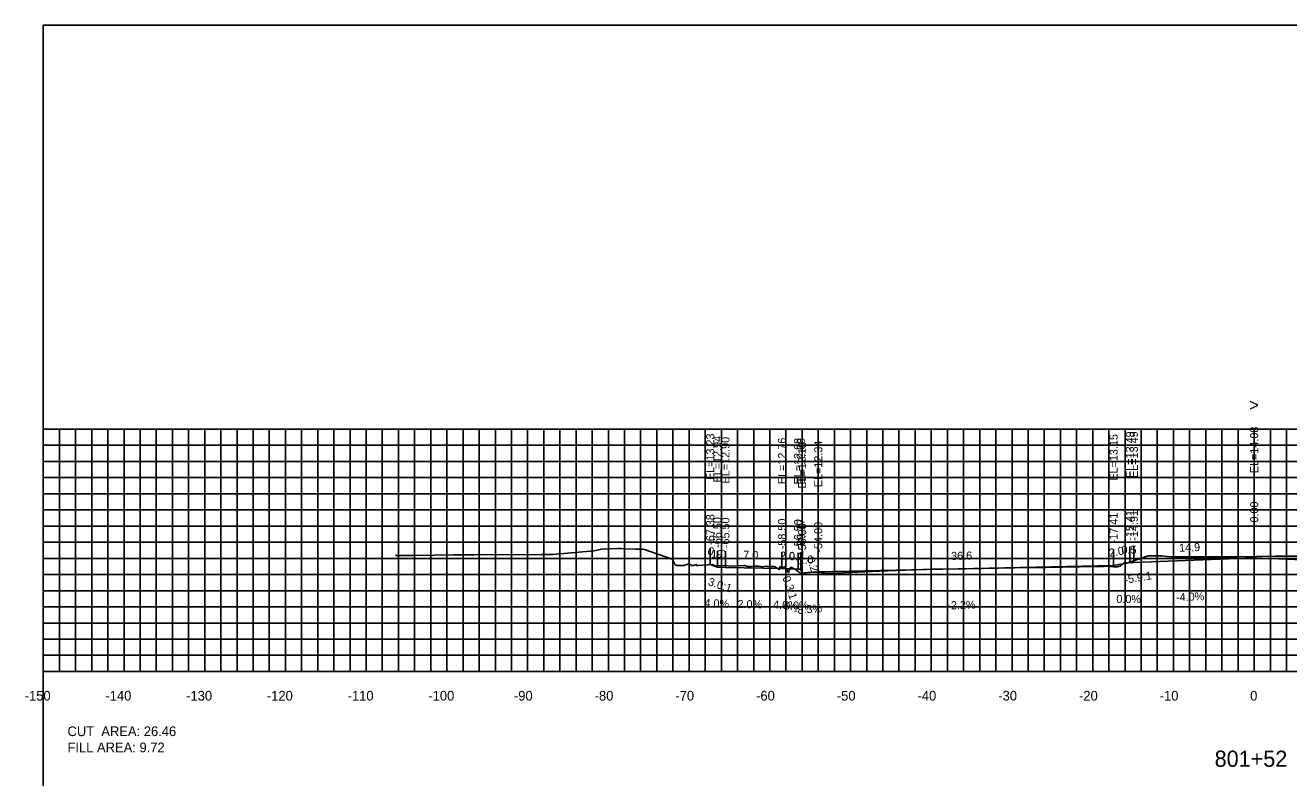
# Model space of a CAD drawing. Extents: x 1797419 to 1809236, y 248759 to 251512.
# Drawn here: x 1802138.8 to 1802295.3, y 250514.1 to 250607.3 of the extents above; entities that cross this region are included whole.
import ezdxf

# ---------------------------------------------------------------- set-up
doc = ezdxf.new("R2010")
doc.units = 0
for name, color, linetype in [('1', 7, 'Continuous'), ('10', 7, 'Continuous'), ('3', 7, 'Continuous'), ('4', 7, 'Continuous'), ('60', 7, 'Continuous'), ('ANNO-TXT', 7, 'Continuous'), ('CL-CNST', 7, 'Continuous'), ('Level 62', 7, 'Continuous'), ('M-ROADS', 7, 'Continuous')]:
    doc.layers.add(name, color=color, linetype=linetype)

msp = doc.modelspace()

# ---------------------------------------------------------------- linework, layer by layer
for p, q in [((1802291, 250541.34), (1802291, 250543.34)), ((1802223.62, 250540.49), (1802223.62, 250542.49)), ((1802224.5, 250540.19), (1802224.5, 250542.19)), ((1802225.5, 250540.15), (1802225.5, 250542.15)), ((1802232.5, 250540.01), (1802232.5, 250542.01)), ((1802234.5, 250539.93), (1802234.5, 250541.93)), ((1802234.83, 250539.93), (1802234.83, 250541.93)), ((1802235, 250539.43), (1802235, 250541.43)), ((1802237, 250539.6), (1802237, 250541.6)), ((1802273.59, 250540.4), (1802273.59, 250542.4)), ((1802275.59, 250540.74), (1802275.59, 250542.74)), ((1802276.09, 250540.74), (1802276.09, 250542.74))]:
    msp.add_line(p, q)
msp.add_lwpolyline([(1802141, 250417.26), (1802441, 250417.26), (1802441, 250607.26), (1802141, 250607.26)], close=True)
at = {"layer": '60'}
for p, q in [((1802140.94, 250557.26), (1802141, 250557.26)), ((1802141, 250527.26), (1802141, 250557.26)), ((1802140.94, 250547.26), (1802141, 250547.26)), ((1802140.94, 250537.26), (1802141, 250537.26)), ((1802140.94, 250527.26), (1802141, 250527.26)), ((1802141, 250527.26), (1802441, 250527.26)), ((1802141, 250527.2), (1802141, 250527.26)), ((1802151, 250527.2), (1802151, 250527.26)), ((1802161, 250527.2), (1802161, 250527.26)), ((1802171, 250527.2), (1802171, 250527.26)), ((1802181, 250527.2), (1802181, 250527.26)), ((1802191, 250527.2), (1802191, 250527.26)), ((1802201, 250527.2), (1802201, 250527.26)), ((1802211, 250527.2), (1802211, 250527.26)), ((1802221, 250527.2), (1802221, 250527.26)), ((1802231, 250527.2), (1802231, 250527.26)), ((1802241, 250527.2), (1802241, 250527.26)), ((1802251, 250527.2), (1802251, 250527.26)), ((1802261, 250527.2), (1802261, 250527.26)), ((1802271, 250527.2), (1802271, 250527.26)), ((1802281, 250527.2), (1802281, 250527.26)), ((1802291, 250527.2), (1802291, 250527.26))]:
    msp.add_line(p, q, dxfattribs=at)
at = {"layer": 'CL-CNST'}
msp.add_lwpolyline([(1802223.62, 250540.49), (1802224.5, 250540.19), (1802225.5, 250540.15), (1802232.5, 250540.01), (1802234.5, 250539.93), (1802234.83, 250539.93), (1802235, 250539.43), (1802237, 250539.6), (1802273.59, 250540.4), (1802275.59, 250540.74), (1802276.09, 250540.74), (1802291, 250541.34), (1802305.04, 250540.76), (1802305.54, 250540.76), (1802307.54, 250540.42), (1802357, 250539.33), (1802359, 250539.17), (1802359.17, 250539.67), (1802359.5, 250539.67), (1802361.5, 250539.75), (1802366.5, 250539.85), (1802367.5, 250539.89), (1802369.21, 250540.46)], dxfattribs=at)
at = {"layer": 'Level 62'}
for p, q in [((1802141, 250557.26), (1802441, 250557.26)), ((1802141, 250527.26), (1802141, 250557.26)), ((1802143, 250527.26), (1802143, 250557.26)), ((1802145, 250527.26), (1802145, 250557.26)), ((1802147, 250527.26), (1802147, 250557.26)), ((1802149, 250527.26), (1802149, 250557.26)), ((1802151, 250527.26), (1802151, 250557.26)), ((1802153, 250527.26), (1802153, 250557.26)), ((1802155, 250527.26), (1802155, 250557.26)), ((1802157, 250527.26), (1802157, 250557.26)), ((1802159, 250527.26), (1802159, 250557.26)), ((1802161, 250527.26), (1802161, 250557.26)), ((1802163, 250527.26), (1802163, 250557.26)), ((1802165, 250527.26), (1802165, 250557.26)), ((1802167, 250527.26), (1802167, 250557.26)), ((1802169, 250527.26), (1802169, 250557.26)), ((1802171, 250527.26), (1802171, 250557.26)), ((1802173, 250527.26), (1802173, 250557.26)), ((1802175, 250527.26), (1802175, 250557.26)), ((1802177, 250527.26), (1802177, 250557.26)), ((1802179, 250527.26), (1802179, 250557.26)), ((1802181, 250527.26), (1802181, 250557.26)), ((1802183, 250527.26), (1802183, 250557.26)), ((1802185, 250527.26), (1802185, 250557.26)), ((1802187, 250527.26), (1802187, 250557.26)), ((1802189, 250527.26), (1802189, 250557.26)), ((1802191, 250527.26), (1802191, 250557.26)), ((1802193, 250527.26), (1802193, 250557.26)), ((1802195, 250527.26), (1802195, 250557.26)), ((1802197, 250527.26), (1802197, 250557.26)), ((1802199, 250527.26), (1802199, 250557.26)), ((1802201, 250527.26), (1802201, 250557.26)), ((1802203, 250527.26), (1802203, 250557.26)), ((1802205, 250527.26), (1802205, 250557.26)), ((1802207, 250527.26), (1802207, 250557.26)), ((1802209, 250527.26), (1802209, 250557.26)), ((1802211, 250527.26), (1802211, 250557.26)), ((1802213, 250527.26), (1802213, 250557.26)), ((1802215, 250527.26), (1802215, 250557.26)), ((1802217, 250527.26), (1802217, 250557.26)), ((1802219, 250527.26), (1802219, 250557.26)), ((1802221, 250527.26), (1802221, 250557.26)), ((1802223, 250527.26), (1802223, 250557.26)), ((1802225, 250527.26), (1802225, 250557.26)), ((1802227, 250527.26), (1802227, 250557.26)), ((1802229, 250527.26), (1802229, 250557.26)), ((1802231, 250527.26), (1802231, 250557.26)), ((1802233, 250527.26), (1802233, 250557.26)), ((1802235, 250527.26), (1802235, 250557.26)), ((1802237, 250527.26), (1802237, 250557.26)), ((1802239, 250527.26), (1802239, 250557.26)), ((1802241, 250527.26), (1802241, 250557.26)), ((1802243, 250527.26), (1802243, 250557.26)), ((1802245, 250527.26), (1802245, 250557.26)), ((1802247, 250527.26), (1802247, 250557.26)), ((1802249, 250527.26), (1802249, 250557.26)), ((1802251, 250527.26), (1802251, 250557.26)), ((1802253, 250527.26), (1802253, 250557.26)), ((1802255, 250527.26), (1802255, 250557.26)), ((1802257, 250527.26), (1802257, 250557.26)), ((1802259, 250527.26), (1802259, 250557.26)), ((1802261, 250527.26), (1802261, 250557.26)), ((1802263, 250527.26), (1802263, 250557.26)), ((1802265, 250527.26), (1802265, 250557.26)), ((1802267, 250527.26), (1802267, 250557.26)), ((1802269, 250527.26), (1802269, 250557.26)), ((1802271, 250527.26), (1802271, 250557.26)), ((1802273, 250527.26), (1802273, 250557.26)), ((1802275, 250527.26), (1802275, 250557.26)), ((1802277, 250527.26), (1802277, 250557.26)), ((1802279, 250527.26), (1802279, 250557.26)), ((1802281, 250527.26), (1802281, 250557.26)), ((1802283, 250527.26), (1802283, 250557.26)), ((1802285, 250527.26), (1802285, 250557.26)), ((1802287, 250527.26), (1802287, 250557.26)), ((1802289, 250527.26), (1802289, 250557.26)), ((1802291, 250527.26), (1802291, 250557.26)), ((1802293, 250527.26), (1802293, 250557.26)), ((1802295, 250527.26), (1802295, 250557.26)), ((1802141, 250555.26), (1802441, 250555.26)), ((1802141, 250553.26), (1802441, 250553.26)), ((1802141, 250551.26), (1802441, 250551.26)), ((1802141, 250549.26), (1802441, 250549.26)), ((1802141, 250547.26), (1802441, 250547.26)), ((1802141, 250545.26), (1802441, 250545.26)), ((1802141, 250543.26), (1802441, 250543.26)), ((1802141, 250541.26), (1802441, 250541.26)), ((1802141, 250539.26), (1802441, 250539.26)), ((1802141, 250537.26), (1802441, 250537.26)), ((1802141, 250535.26), (1802441, 250535.26)), ((1802141, 250533.26), (1802441, 250533.26)), ((1802141, 250531.26), (1802441, 250531.26)), ((1802141, 250529.26), (1802441, 250529.26)), ((1802141, 250527.26), (1802441, 250527.26))]:
    msp.add_line(p, q, dxfattribs=at)
at = {"layer": 'M-ROADS'}
msp.add_lwpolyline([(1802184.62, 250541.6), (1802186.92, 250541.6), (1802189.42, 250541.65), (1802191.86, 250541.69), (1802193.87, 250541.69), (1802194.33, 250541.69), (1802202.72, 250541.73), (1802204.14, 250541.74), (1802209.21, 250542.2), (1802210.19, 250542.42), (1802212.15, 250542.47), (1802212.53, 250542.47), (1802213.07, 250542.46), (1802214.35, 250542.39), (1802215.26, 250542.41), (1802215.47, 250542.35), (1802218.92, 250541.16), (1802219.21, 250540.64), (1802219.29, 250540.48), (1802219.51, 250540.36), (1802220.02, 250540.37), (1802220.41, 250540.36), (1802220.95, 250540.58), (1802221.23, 250540.46), (1802221.32, 250540.42), (1802221.37, 250540.32), (1802221.78, 250540.46), (1802221.84, 250540.52), (1802221.84, 250540.53), (1802221.85, 250540.53), (1802221.85, 250540.54), (1802221.96, 250540.39), (1802222, 250540.35), (1802222.01, 250540.36), (1802222.06, 250540.37), (1802222.14, 250540.38), (1802223.9, 250540.51), (1802224.07, 250540.37), (1802224.14, 250540.36), (1802224.19, 250540.36), (1802225.85, 250540.32), (1802226.2, 250540.3), (1802227.87, 250540.36), (1802228.22, 250540.27), (1802228.71, 250540.27), (1802229.13, 250540.3), (1802229.42, 250540.29), (1802229.5, 250540.29), (1802229.61, 250540.29), (1802230.12, 250540.23), (1802230.51, 250540.31), (1802230.73, 250540.26), (1802231.55, 250540.26), (1802231.68, 250540.22), (1802232.16, 250539.88), (1802232.22, 250539.94), (1802232.25, 250540.25), (1802232.28, 250540.25), (1802232.33, 250540.21), (1802232.5, 250540), (1802232.64, 250540.13), (1802232.79, 250540.2), (1802232.85, 250540.22), (1802233.33, 250539.53), (1802233.44, 250539.91), (1802233.62, 250540.17), (1802234.1, 250539.94), (1802234.11, 250539.91), (1802234.11, 250539.9), (1802234.12, 250539.9), (1802234.14, 250539.9), (1802234.15, 250539.92), (1802234.76, 250539.44), (1802234.76, 250539.43), (1802234.77, 250539.43), (1802234.86, 250539.43), (1802235.67, 250539.51), (1802236.37, 250539.56), (1802236.38, 250539.57), (1802236.39, 250539.56), (1802236.39, 250539.56), (1802236.43, 250539.56), (1802236.45, 250539.56), (1802238.35, 250539.4), (1802244.56, 250539.67), (1802249.96, 250539.89), (1802250.44, 250539.89), (1802251.16, 250539.91), (1802255.27, 250539.95), (1802261.37, 250540.1), (1802261.93, 250540.12), (1802263.08, 250540.09), (1802271.45, 250540.26), (1802272.41, 250540.26), (1802272.81, 250540.28), (1802273.58, 250540.22), (1802274.17, 250540.23), (1802274.18, 250540.29), (1802274.23, 250540.27), (1802274.39, 250540.29), (1802274.9, 250540.72), (1802274.97, 250540.77), (1802275.24, 250540.65), (1802277.63, 250541.49), (1802277.85, 250541.57), (1802279.58, 250541.57), (1802280.24, 250541.5), (1802280.71, 250541.46), (1802280.95, 250541.44), (1802285.02, 250541.45), (1802288.93, 250541.47), (1802293.61, 250541.53), (1802296.32, 250541.54)], dxfattribs=at)

# ---------------------------------------------------------------- texts
for s, rotation, p in [('3.0:1', 341.5651, (1802223.27, 250537.97)), ('0.3:1', 288.4353, (1802232.55, 250538.89)), ('-5.9:1', 9.648, (1802275.01, 250538.11))]:
    msp.add_text(s, height=1, rotation=rotation).set_placement(p)
at = {"layer": '1'}
msp.add_text('801+52', height=2, dxfattribs=at).set_placement((1802286.1, 250515.46))
at = {"layer": '10'}
for s, p in [('-150', (1802138.7, 250523.66)), ('-140', (1802148.7, 250523.66)), ('-130', (1802158.7, 250523.66)), ('-120', (1802168.7, 250523.66)), ('-110', (1802178.7, 250523.66)), ('-100', (1802188.7, 250523.66)), ('-90', (1802199.3, 250523.66)), ('-80', (1802209.3, 250523.66)), ('-70', (1802219.3, 250523.66)), ('-60', (1802229.3, 250523.66)), ('-50', (1802239.3, 250523.66)), ('-40', (1802249.3, 250523.66)), ('-30', (1802259.3, 250523.66)), ('-20', (1802269.3, 250523.66)), ('-10', (1802279.3, 250523.66)), ('0', (1802290.5, 250523.66))]:
    msp.add_text(s, height=1.2, dxfattribs=at).set_placement(p)
at = {"layer": '3'}
for s, p in [('EL=13.49', (1802276.09, 250551.22)), ('EL=13.49', (1802276.59, 250551.22)), ('EL=14.08', (1802291.5, 250551.81)), ('EL=13.23', (1802224.12, 250550.96)), ('EL=12.94', (1802225, 250550.66)), ('EL=12.90', (1802226, 250550.54)), ('EL=12.76', (1802233, 250550.44)), ('EL=12.68', (1802235, 250550.4)), ('EL=12.68', (1802235.33, 250550.4)), ('EL=12.18', (1802235.5, 250549.9)), ('EL=12.34', (1802237.5, 250550.07)), ('EL=13.15', (1802274.09, 250550.88)), ('0.00', (1802291.5, 250545.7)), ('-67.38', (1802224.12, 250542.94)), ('-66.50', (1802225, 250542.57)), ('-65.50', (1802226, 250542.53)), ('-58.50', (1802233, 250542.39)), ('-56.50', (1802235, 250542.31)), ('-56.17', (1802235.33, 250542.39)), ('-17.41', (1802274.09, 250543.11)), ('-15.41', (1802276.09, 250543.45)), ('-14.91', (1802276.59, 250543.45)), ('-56.00', (1802235.5, 250541.81)), ('-54.00', (1802237.5, 250541.98))]:
    msp.add_text(s, height=1, rotation=90, dxfattribs=at).set_placement(p)
at = {"layer": '4'}
for s, p in [('0.5', (1802274.56, 250541.84)), ('0.3', (1802233.39, 250541.03)), ('0.0%', (1802273.93, 250535.74)), ('0.0%', (1802232.76, 250534.93))]:
    msp.add_text(s, height=1, dxfattribs=at).set_placement(p)
for s, rotation, p in [('14.9', 2.2906, (1802281.72, 250542.07)), ('0.9', 341.5651, (1802223.19, 250541.79)), ('1.0', 357.7094, (1802223.73, 250541.32)), ('7.0', 358.8542, (1802227.7, 250541.21)), ('2.0', 357.7094, (1802232.23, 250541.12)), ('2.0', 4.7636, (1802234.59, 250540.5)), ('0.2', 288.4353, (1802235.56, 250541.25)), ('36.6', 1.2603, (1802253.47, 250541.06)), ('2.0', 9.648, (1802273.1, 250541.44)), ('-4.0%', 2.2906, (1802281.34, 250535.95)), ('4.0%', 357.7094, (1802222.89, 250535.25)), ('2.0%', 358.8542, (1802226.99, 250535.12)), ('4.0%', 357.7094, (1802231.39, 250535.05)), ('-8.3%', 4.7636, (1802234.02, 250534.33)), ('-2.2%', 1.2603, (1802253, 250534.95))]:
    msp.add_text(s, height=1, rotation=rotation, dxfattribs=at).set_placement(p)
at = {"layer": '60'}
for s, height, p in [('>', 1.5, (1802290.39, 250559.51)), ('-', 0.0001, (1802141, 250527.26))]:
    msp.add_text(s, height=height, dxfattribs=at).set_placement(p)
at = {"layer": 'ANNO-TXT'}
for s, p in [('CUT  AREA: 26.46', (1802144, 250519.26)), ('FILL AREA: 9.72', (1802144, 250517.26))]:
    msp.add_text(s, height=1.2, dxfattribs=at).set_placement(p)

doc.saveas('drawing.dxf')
